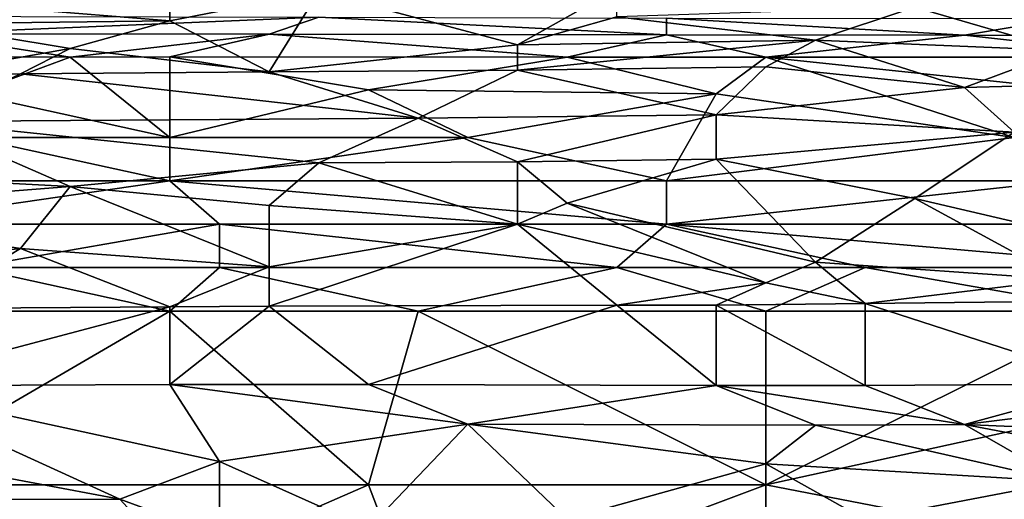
# Model space of a CAD drawing. Extents: x -161 to 11, y -10 to 160.
# Tile 287 of 499: x 0.2509 to 0.3395, y 0.2337 to 0.2768. Entities that reach past the tile are written whole.
import ezdxf

# ---------------------------------------------------------------- set-up
doc = ezdxf.new("R2010")
doc.units = 0
doc.header["$MEASUREMENT"] = 0
doc.layers.get('0').update_dxf_attribs({"linetype": 'CONTINUOUS'})

msp = doc.modelspace()

# ---------------------------------------------------------------- linework, layer by layer
for points in [[(0.237531, 0.278898, 0.717581), (0.264357, 0.276706, 0.713675), (0.264357, 0.279229, 0.717581)], [(0.264357, 0.279229, 0.717581), (0.264357, 0.276706, 0.713675), (0.27777, 0.279345, 0.717581)], [(0.264357, 0.276706, 0.713675), (0.273299, 0.272124, 0.705862), (0.27777, 0.279345, 0.717581)], [(0.295655, 0.274547, 0.709769), (0.27777, 0.279345, 0.717581), (0.273299, 0.272124, 0.705862)], [(0.27777, 0.279345, 0.717581), (0.295655, 0.274547, 0.709769), (0.304597, 0.279584, 0.717581)], [(0.295655, 0.274547, 0.709769), (0.304597, 0.277058, 0.713675), (0.304597, 0.279584, 0.717581)], [(0.264357, 0.276706, 0.713675), (0.237531, 0.278898, 0.717581), (0.242002, 0.276445, 0.713675)], [(0.304597, 0.277058, 0.713675), (0.322481, 0.27498, 0.709769), (0.331423, 0.277943, 0.714265)], [(0.344836, 0.274037, 0.707375), (0.331423, 0.277943, 0.714265), (0.322481, 0.27498, 0.709769)], [(0.331423, 0.277943, 0.714265), (0.344836, 0.274037, 0.707375), (0.349307, 0.277977, 0.713675)], [(0.242002, 0.275532, 0.283987), (0.237531, 0.277116, 0.287894), (0.27777, 0.277032, 0.287894)], [(0.27777, 0.277032, 0.287894), (0.273299, 0.275517, 0.283987), (0.242002, 0.275532, 0.283987)], [(0.242002, 0.276445, 0.713675), (0.255415, 0.274224, 0.709769), (0.264357, 0.276706, 0.713675)], [(0.255415, 0.274224, 0.709769), (0.273299, 0.272124, 0.705862), (0.264357, 0.276706, 0.713675)], [(0.273299, 0.275517, 0.283987), (0.27777, 0.277032, 0.287894), (0.309068, 0.275449, 0.283987)], [(0.309068, 0.27696, 0.287894), (0.309068, 0.275449, 0.283987), (0.27777, 0.277032, 0.287894)], [(0.304597, 0.277058, 0.713675), (0.295655, 0.274547, 0.709769), (0.322481, 0.27498, 0.709769)], [(0.309068, 0.27696, 0.287894), (0.344836, 0.276913, 0.287894), (0.335894, 0.275406, 0.283987)], [(0.309068, 0.275449, 0.283987), (0.309068, 0.27696, 0.287894), (0.335894, 0.275406, 0.283987)], [(0.344836, 0.276913, 0.287894), (0.367191, 0.275374, 0.283987), (0.335894, 0.275406, 0.283987)], [(0.255415, 0.274224, 0.709769), (0.242002, 0.276445, 0.713675), (0.242002, 0.27185, 0.705862)], [(0.255415, 0.273453, 0.280081), (0.242002, 0.275532, 0.283987), (0.273299, 0.275517, 0.283987)], [(0.255415, 0.273453, 0.280081), (0.246473, 0.273468, 0.280081), (0.242002, 0.275532, 0.283987)], [(0.264357, 0.273468, 0.280081), (0.255415, 0.273453, 0.280081), (0.273299, 0.275517, 0.283987)], [(0.273299, 0.275517, 0.283987), (0.300126, 0.273453, 0.280081), (0.264357, 0.273468, 0.280081)], [(0.300126, 0.273453, 0.280081), (0.273299, 0.275517, 0.283987), (0.309068, 0.275449, 0.283987)], [(0.295655, 0.274547, 0.709769), (0.295655, 0.272258, 0.705862), (0.322481, 0.27498, 0.709769)], [(0.295655, 0.272258, 0.705862), (0.31801, 0.272562, 0.705862), (0.322481, 0.27498, 0.709769)], [(0.300126, 0.273453, 0.280081), (0.309068, 0.275449, 0.283987), (0.31801, 0.273425, 0.280081)], [(0.335894, 0.275406, 0.283987), (0.31801, 0.273425, 0.280081), (0.309068, 0.275449, 0.283987)], [(0.353778, 0.273448, 0.280081), (0.31801, 0.273425, 0.280081), (0.335894, 0.275406, 0.283987)], [(0.322481, 0.27498, 0.709769), (0.31801, 0.272562, 0.705862), (0.335894, 0.270704, 0.701956)], [(0.344836, 0.274037, 0.707375), (0.322481, 0.27498, 0.709769), (0.335894, 0.270704, 0.701956)], [(0.353778, 0.273448, 0.280081), (0.335894, 0.275406, 0.283987), (0.367191, 0.275374, 0.283987)], [(0.242002, 0.27185, 0.705862), (0.250944, 0.271946, 0.705862), (0.255415, 0.274224, 0.709769)], [(0.255415, 0.274224, 0.709769), (0.250944, 0.271946, 0.705862), (0.273299, 0.272124, 0.705862)], [(0.273299, 0.272124, 0.705862), (0.295655, 0.272258, 0.705862), (0.295655, 0.274547, 0.709769)], [(0.335894, 0.270704, 0.701956), (0.344836, 0.270948, 0.701956), (0.344836, 0.274037, 0.707375)], [(0.246473, 0.27013, 0.275837), (0.246473, 0.273468, 0.280081), (0.255415, 0.273453, 0.280081)], [(0.246473, 0.27013, 0.275837), (0.255415, 0.273453, 0.280081), (0.264357, 0.266224, 0.272556)], [(0.255415, 0.273453, 0.280081), (0.264357, 0.273468, 0.280081), (0.264357, 0.266224, 0.272556)], [(0.264357, 0.273468, 0.280081), (0.300126, 0.273453, 0.280081), (0.282241, 0.270494, 0.276175)], [(0.264357, 0.266224, 0.272556), (0.264357, 0.273468, 0.280081), (0.282241, 0.270494, 0.276175)], [(0.313539, 0.27013, 0.275819), (0.282241, 0.270494, 0.276175), (0.300126, 0.273453, 0.280081)], [(0.300126, 0.273453, 0.280081), (0.31801, 0.273425, 0.280081), (0.313539, 0.27013, 0.275819)], [(0.313539, 0.27013, 0.275819), (0.31801, 0.273425, 0.280081), (0.340365, 0.266224, 0.272461)], [(0.31801, 0.273425, 0.280081), (0.353778, 0.273448, 0.280081), (0.349307, 0.27013, 0.275718)], [(0.349307, 0.27013, 0.275718), (0.340365, 0.266224, 0.272461), (0.31801, 0.273425, 0.280081)], [(0.250944, 0.271946, 0.705862), (0.286712, 0.267955, 0.69805), (0.273299, 0.272124, 0.705862)], [(0.273299, 0.272124, 0.705862), (0.286712, 0.267955, 0.69805), (0.295655, 0.272258, 0.705862)], [(0.295655, 0.272258, 0.705862), (0.286712, 0.267955, 0.69805), (0.313539, 0.268244, 0.69805)], [(0.295655, 0.272258, 0.705862), (0.313539, 0.268244, 0.69805), (0.31801, 0.272562, 0.705862)], [(0.31801, 0.272562, 0.705862), (0.313539, 0.268244, 0.69805), (0.335894, 0.270704, 0.701956)], [(0.242002, 0.27185, 0.705862), (0.242002, 0.26766, 0.69805), (0.250944, 0.271946, 0.705862)], [(0.250944, 0.271946, 0.705862), (0.242002, 0.26766, 0.69805), (0.286712, 0.267955, 0.69805)], [(0.282241, 0.270494, 0.276175), (0.291184, 0.266224, 0.272516), (0.264357, 0.266224, 0.272556)], [(0.282241, 0.270494, 0.276175), (0.313539, 0.27013, 0.275819), (0.291184, 0.266224, 0.272516)], [(0.340365, 0.266688, 0.694144), (0.335894, 0.270704, 0.701956), (0.313539, 0.268244, 0.69805)], [(0.335894, 0.270704, 0.701956), (0.340365, 0.266688, 0.694144), (0.344836, 0.270948, 0.701956)], [(0.264357, 0.266224, 0.272556), (0.246473, 0.266224, 0.272574), (0.246473, 0.27013, 0.275837)], [(0.313539, 0.27013, 0.275819), (0.309068, 0.262318, 0.270443), (0.291184, 0.266224, 0.272516)], [(0.309068, 0.262318, 0.270443), (0.313539, 0.27013, 0.275819), (0.340365, 0.266224, 0.272461)], [(0.255415, 0.261812, 0.686331), (0.242002, 0.26766, 0.69805), (0.224118, 0.263465, 0.690237)], [(0.286712, 0.267955, 0.69805), (0.242002, 0.26766, 0.69805), (0.27777, 0.263931, 0.690237)], [(0.27777, 0.263931, 0.690237), (0.242002, 0.26766, 0.69805), (0.255415, 0.261812, 0.686331)], [(0.286712, 0.267955, 0.69805), (0.27777, 0.263931, 0.690237), (0.295655, 0.264025, 0.690237)], [(0.286712, 0.267955, 0.69805), (0.295655, 0.264025, 0.690237), (0.313539, 0.268244, 0.69805)], [(0.295655, 0.264025, 0.690237), (0.313539, 0.264249, 0.690237), (0.313539, 0.268244, 0.69805)], [(0.313539, 0.268244, 0.69805), (0.313539, 0.264249, 0.690237), (0.340365, 0.266688, 0.694144)], [(0.246473, 0.266224, 0.272574), (0.264357, 0.262318, 0.270485), (0.237531, 0.262318, 0.270555)], [(0.264357, 0.266224, 0.272556), (0.264357, 0.262318, 0.270485), (0.246473, 0.266224, 0.272574)], [(0.291184, 0.266224, 0.272516), (0.309068, 0.262318, 0.270443), (0.264357, 0.262318, 0.270485)], [(0.264357, 0.262318, 0.270485), (0.264357, 0.266224, 0.272556), (0.291184, 0.266224, 0.272516)], [(0.340365, 0.266224, 0.272461), (0.344836, 0.262318, 0.270417), (0.309068, 0.262318, 0.270443)], [(0.331423, 0.260738, 0.682425), (0.340365, 0.266688, 0.694144), (0.313539, 0.264249, 0.690237)], [(0.331423, 0.260738, 0.682425), (0.353778, 0.255498, 0.670706), (0.340365, 0.266688, 0.694144)], [(0.295655, 0.264025, 0.690237), (0.300126, 0.260305, 0.682425), (0.313539, 0.264249, 0.690237)], [(0.300126, 0.260305, 0.682425), (0.322481, 0.254985, 0.670706), (0.313539, 0.264249, 0.690237)], [(0.313539, 0.264249, 0.690237), (0.322481, 0.254985, 0.670706), (0.331423, 0.260738, 0.682425)], [(0.224118, 0.263465, 0.690237), (0.228589, 0.25971, 0.682425), (0.255415, 0.261812, 0.686331)], [(0.255415, 0.261812, 0.686331), (0.273299, 0.260089, 0.682425), (0.27777, 0.263931, 0.690237)], [(0.27777, 0.263931, 0.690237), (0.273299, 0.260089, 0.682425), (0.295655, 0.258412, 0.678576)], [(0.295655, 0.258412, 0.678576), (0.295655, 0.264025, 0.690237), (0.27777, 0.263931, 0.690237)], [(0.295655, 0.258412, 0.678576), (0.300126, 0.260305, 0.682425), (0.295655, 0.264025, 0.690237)], [(0.264357, 0.262318, 0.270485), (0.268828, 0.258412, 0.269285), (0.237531, 0.258412, 0.269358)], [(0.237531, 0.258412, 0.269358), (0.237531, 0.262318, 0.270555), (0.264357, 0.262318, 0.270485)], [(0.264357, 0.262318, 0.270485), (0.309068, 0.262318, 0.270443), (0.309068, 0.258412, 0.269257)], [(0.309068, 0.258412, 0.269257), (0.268828, 0.258412, 0.269285), (0.264357, 0.262318, 0.270485)], [(0.344836, 0.262318, 0.270417), (0.349307, 0.258412, 0.269248), (0.309068, 0.258412, 0.269257)], [(0.344836, 0.262318, 0.270417), (0.309068, 0.258412, 0.269257), (0.309068, 0.262318, 0.270443)], [(0.228589, 0.25971, 0.682425), (0.250944, 0.256231, 0.674612), (0.255415, 0.261812, 0.686331)], [(0.273299, 0.254575, 0.670706), (0.255415, 0.261812, 0.686331), (0.250944, 0.256231, 0.674612)], [(0.255415, 0.261812, 0.686331), (0.273299, 0.254575, 0.670706), (0.273299, 0.260089, 0.682425)], [(0.322481, 0.254985, 0.670706), (0.344836, 0.253444, 0.6668), (0.331423, 0.260738, 0.682425)], [(0.331423, 0.260738, 0.682425), (0.344836, 0.253444, 0.6668), (0.353778, 0.255498, 0.670706)], [(0.250944, 0.256231, 0.674612), (0.228589, 0.25971, 0.682425), (0.23306, 0.254292, 0.670706)], [(0.295655, 0.258412, 0.678576), (0.273299, 0.260089, 0.682425), (0.273299, 0.254575, 0.670706)], [(0.300126, 0.260305, 0.682425), (0.295655, 0.258412, 0.678576), (0.31801, 0.253125, 0.6668)], [(0.300126, 0.260305, 0.682425), (0.31801, 0.253125, 0.6668), (0.322481, 0.254985, 0.670706)], [(0.237531, 0.258412, 0.269358), (0.268828, 0.258412, 0.269285), (0.246473, 0.254505, 0.268914)], [(0.268828, 0.258412, 0.269285), (0.268828, 0.254505, 0.268871), (0.246473, 0.254505, 0.268914)], [(0.268828, 0.258412, 0.269285), (0.309068, 0.258412, 0.269257), (0.304597, 0.254505, 0.268799)], [(0.304597, 0.254505, 0.268799), (0.268828, 0.254505, 0.268871), (0.268828, 0.258412, 0.269285)], [(0.304597, 0.251115, 0.662894), (0.295655, 0.258412, 0.678576), (0.273299, 0.251026, 0.662894)], [(0.273299, 0.254575, 0.670706), (0.273299, 0.251026, 0.662894), (0.295655, 0.258412, 0.678576)], [(0.295655, 0.258412, 0.678576), (0.304597, 0.251115, 0.662894), (0.31801, 0.253125, 0.6668)], [(0.309068, 0.258412, 0.269257), (0.326952, 0.254505, 0.26884), (0.304597, 0.254505, 0.268799)], [(0.349307, 0.258412, 0.269248), (0.353778, 0.254505, 0.268799), (0.309068, 0.258412, 0.269257)], [(0.326952, 0.254505, 0.26884), (0.309068, 0.258412, 0.269257), (0.353778, 0.254505, 0.268799)], [(0.23306, 0.254292, 0.670706), (0.242002, 0.25084, 0.662894), (0.250944, 0.256231, 0.674612)], [(0.250944, 0.256231, 0.674612), (0.242002, 0.25084, 0.662894), (0.264357, 0.250985, 0.662894)], [(0.273299, 0.254575, 0.670706), (0.250944, 0.256231, 0.674612), (0.264357, 0.250985, 0.662894)], [(0.246473, 0.254505, 0.268914), (0.264357, 0.250599, 0.26879), (0.228589, 0.250599, 0.268846)], [(0.246473, 0.254505, 0.268914), (0.268828, 0.254505, 0.268871), (0.264357, 0.250599, 0.26879)], [(0.264357, 0.250985, 0.662894), (0.273299, 0.251026, 0.662894), (0.273299, 0.254575, 0.670706)], [(0.268828, 0.254505, 0.268871), (0.286712, 0.250599, 0.268764), (0.264357, 0.250599, 0.26879)], [(0.268828, 0.254505, 0.268871), (0.304597, 0.254505, 0.268799), (0.286712, 0.250599, 0.268764)], [(0.304597, 0.254505, 0.268799), (0.31801, 0.250599, 0.26876), (0.286712, 0.250599, 0.268764)], [(0.326952, 0.254505, 0.26884), (0.31801, 0.250599, 0.26876), (0.304597, 0.254505, 0.268799)], [(0.31801, 0.253125, 0.6668), (0.326952, 0.251293, 0.662894), (0.322481, 0.254985, 0.670706)], [(0.326952, 0.254505, 0.26884), (0.349307, 0.250599, 0.268757), (0.31801, 0.250599, 0.26876)], [(0.322481, 0.254985, 0.670706), (0.326952, 0.251293, 0.662894), (0.344836, 0.253444, 0.6668)], [(0.353778, 0.254505, 0.268799), (0.349307, 0.250599, 0.268757), (0.326952, 0.254505, 0.26884)], [(0.326952, 0.251293, 0.662894), (0.340365, 0.251429, 0.662894), (0.344836, 0.253444, 0.6668)], [(0.31801, 0.253125, 0.6668), (0.304597, 0.251115, 0.662894), (0.313539, 0.251133, 0.662894)], [(0.326952, 0.251293, 0.662894), (0.31801, 0.253125, 0.6668), (0.313539, 0.251133, 0.662894)], [(0.264357, 0.250985, 0.662894), (0.242002, 0.25084, 0.662894), (0.237531, 0.243881, 0.647269)], [(0.237531, 0.243881, 0.647269), (0.264357, 0.243985, 0.647269), (0.264357, 0.250985, 0.662894)], [(0.264357, 0.243985, 0.647269), (0.282241, 0.243978, 0.647269), (0.273299, 0.251026, 0.662894)], [(0.264357, 0.243985, 0.647269), (0.273299, 0.251026, 0.662894), (0.264357, 0.250985, 0.662894)], [(0.273299, 0.251026, 0.662894), (0.282241, 0.243978, 0.647269), (0.304597, 0.251115, 0.662894)], [(0.282241, 0.243978, 0.647269), (0.313539, 0.243915, 0.647269), (0.304597, 0.251115, 0.662894)], [(0.313539, 0.243915, 0.647269), (0.313539, 0.251133, 0.662894), (0.304597, 0.251115, 0.662894)], [(0.313539, 0.251133, 0.662894), (0.326952, 0.243894, 0.647269), (0.326952, 0.251293, 0.662894)], [(0.313539, 0.243915, 0.647269), (0.326952, 0.243894, 0.647269), (0.313539, 0.251133, 0.662894)], [(0.326952, 0.251293, 0.662894), (0.349307, 0.244048, 0.647269), (0.340365, 0.251429, 0.662894)], [(0.349307, 0.244048, 0.647269), (0.326952, 0.251293, 0.662894), (0.326952, 0.243894, 0.647269)], [(0.237531, 0.234974, 0.269097), (0.228589, 0.250599, 0.268846), (0.264357, 0.250599, 0.26879)], [(0.264357, 0.250599, 0.26879), (0.282241, 0.234974, 0.26907), (0.237531, 0.234974, 0.269097)], [(0.286712, 0.250599, 0.268764), (0.282241, 0.234974, 0.26907), (0.264357, 0.250599, 0.26879)], [(0.31801, 0.234974, 0.269046), (0.282241, 0.234974, 0.26907), (0.286712, 0.250599, 0.268764)], [(0.286712, 0.250599, 0.268764), (0.31801, 0.250599, 0.26876), (0.31801, 0.234974, 0.269046)], [(0.31801, 0.234974, 0.269046), (0.31801, 0.250599, 0.26876), (0.349307, 0.250599, 0.268757)], [(0.349307, 0.250599, 0.268757), (0.353778, 0.242787, 0.268909), (0.31801, 0.234974, 0.269046)], [(0.237531, 0.243881, 0.647269), (0.268828, 0.237065, 0.631644), (0.264357, 0.243985, 0.647269)], [(0.237531, 0.243881, 0.647269), (0.259886, 0.233683, 0.623831), (0.268828, 0.237065, 0.631644)], [(0.242002, 0.237029, 0.631644), (0.259886, 0.233683, 0.623831), (0.237531, 0.243881, 0.647269)], [(0.282241, 0.243978, 0.647269), (0.264357, 0.243985, 0.647269), (0.291184, 0.240434, 0.639456)], [(0.291184, 0.240434, 0.639456), (0.264357, 0.243985, 0.647269), (0.268828, 0.237065, 0.631644)], [(0.313539, 0.243915, 0.647269), (0.282241, 0.243978, 0.647269), (0.291184, 0.240434, 0.639456)], [(0.322481, 0.240345, 0.639456), (0.313539, 0.243915, 0.647269), (0.291184, 0.240434, 0.639456)], [(0.335894, 0.240384, 0.639456), (0.326952, 0.243894, 0.647269), (0.313539, 0.243915, 0.647269)], [(0.335894, 0.240384, 0.639456), (0.313539, 0.243915, 0.647269), (0.322481, 0.240345, 0.639456)], [(0.349307, 0.244048, 0.647269), (0.326952, 0.243894, 0.647269), (0.335894, 0.240384, 0.639456)], [(0.335894, 0.240384, 0.639456), (0.371662, 0.23888, 0.635553), (0.367191, 0.244274, 0.647269)], [(0.349307, 0.244048, 0.647269), (0.335894, 0.240384, 0.639456), (0.367191, 0.244274, 0.647269)], [(0.31801, 0.234974, 0.269046), (0.353778, 0.242787, 0.268909), (0.358249, 0.227162, 0.269077)], [(0.268828, 0.237065, 0.631644), (0.282241, 0.231068, 0.617782), (0.291184, 0.240434, 0.639456)], [(0.282241, 0.231068, 0.617782), (0.300126, 0.231879, 0.619925), (0.291184, 0.240434, 0.639456)], [(0.291184, 0.240434, 0.639456), (0.31801, 0.236862, 0.631644), (0.322481, 0.240345, 0.639456)], [(0.291184, 0.240434, 0.639456), (0.300126, 0.231879, 0.619925), (0.31801, 0.236862, 0.631644)], [(0.322481, 0.240345, 0.639456), (0.31801, 0.236862, 0.631644), (0.344836, 0.235254, 0.627737)], [(0.322481, 0.240345, 0.639456), (0.344836, 0.235254, 0.627737), (0.335894, 0.240384, 0.639456)], [(0.335894, 0.240384, 0.639456), (0.353778, 0.236992, 0.631644), (0.371662, 0.23888, 0.635553)], [(0.353778, 0.236992, 0.631644), (0.335894, 0.240384, 0.639456), (0.344836, 0.235254, 0.627737)], [(0.242002, 0.237029, 0.631644), (0.237531, 0.233647, 0.623831), (0.259886, 0.233683, 0.623831)], [(0.268828, 0.230379, 0.616019), (0.268828, 0.237065, 0.631644), (0.259886, 0.233683, 0.623831)], [(0.268828, 0.230379, 0.616019), (0.282241, 0.231068, 0.617782), (0.268828, 0.237065, 0.631644)], [(0.326952, 0.231862, 0.619925), (0.31801, 0.236862, 0.631644), (0.300126, 0.231879, 0.619925)], [(0.31801, 0.236862, 0.631644), (0.326952, 0.231862, 0.619925), (0.344836, 0.235254, 0.627737)], [(0.237531, 0.234974, 0.269097), (0.264357, 0.227162, 0.269136), (0.215176, 0.219349, 0.269132)], [(0.237531, 0.234974, 0.269097), (0.282241, 0.234974, 0.26907), (0.264357, 0.227162, 0.269136)], [(0.282241, 0.234974, 0.26907), (0.286712, 0.223255, 0.269097), (0.264357, 0.227162, 0.269136)], [(0.286712, 0.223255, 0.269097), (0.282241, 0.234974, 0.26907), (0.31801, 0.234974, 0.269046)], [(0.31801, 0.234974, 0.269046), (0.31801, 0.223255, 0.269093), (0.286712, 0.223255, 0.269097)], [(0.358249, 0.227162, 0.269077), (0.31801, 0.223255, 0.269093), (0.31801, 0.234974, 0.269046)], [(0.326952, 0.231862, 0.619925), (0.340365, 0.228812, 0.612112), (0.344836, 0.235254, 0.627737)], [(0.264357, 0.228774, 0.612112), (0.259886, 0.233683, 0.623831), (0.237531, 0.233647, 0.623831)], [(0.268828, 0.230379, 0.616019), (0.259886, 0.233683, 0.623831), (0.264357, 0.228774, 0.612112)]]:
    msp.add_3dface(points)

doc.saveas('drawing.dxf')
